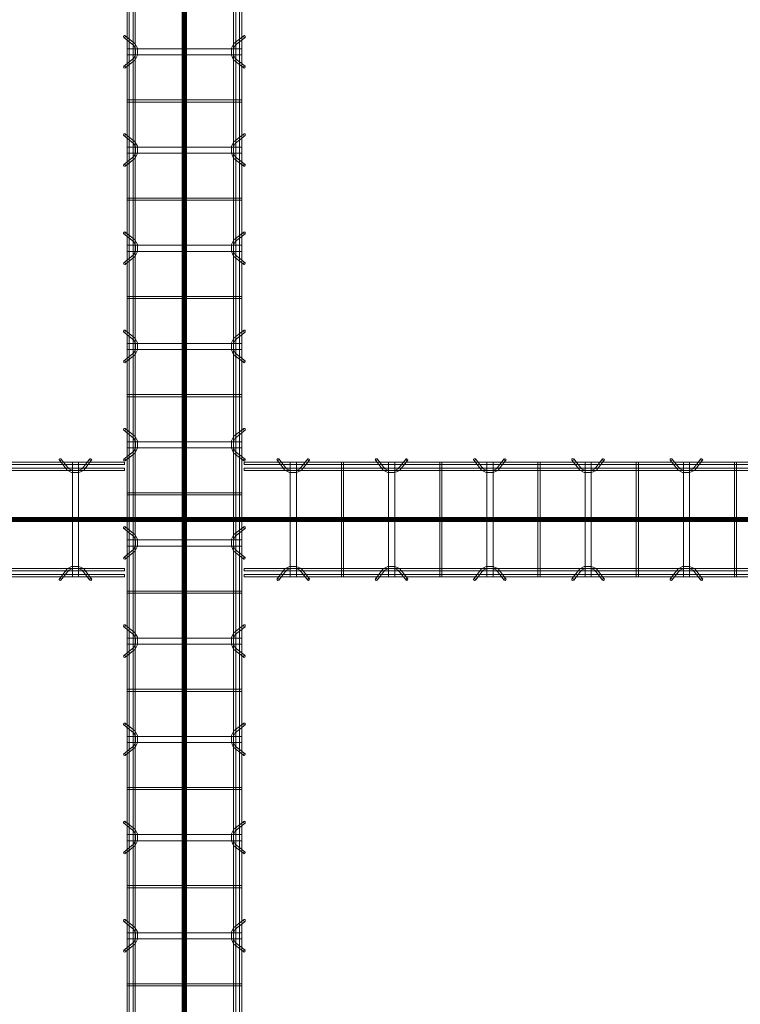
# Model space of a CAD drawing. Header units: inches. Extents: x -4136 to 1945, y -6639 to 12387.
# Tile 479 of 656: x -2520 to -2432, y 11068 to 11188. Entities that reach past the tile are written whole.
import ezdxf

# ---------------------------------------------------------------- set-up
doc = ezdxf.new("R2010")
doc.units = ezdxf.units.IN
doc.header["$MEASUREMENT"] = 0
doc.linetypes.add('Línea de rejilla', pattern=[0.875, 0.5, -0.125, 0.125, -0.125])
for name, color, linetype, lineweight in [('A-GENM', 7, 'Continuous', 9), ('S-BEAM', 7, 'Continuous', 9), ('S-GRID', 7, 'Continuous', 9)]:
    doc.layers.add(name, color=color, linetype=linetype, lineweight=lineweight)

# ---------------------------------------------------------------- blocks, each defined once
blk = doc.blocks.new('Dowel bar assembly - Dowel bar assembly-674000-SLAB ON GROUND JOINTS')
at = {"layer": 'S-BEAM', "color": 253, "true_color": 0xaaaaaa}
for p, q in [((148.18, 1.98), (0, 1.98)), ((0, 1.72), (148.18, 1.72)), ((148.18, 1.25), (0, 1.25)), ((140.21, 2.23), (141.16, 1.03)), ((141.36, 1.19), (140.41, 2.39)), ((141.81, 1.99), (141.81, -12.01)), ((142.56, 1.99), (141.81, 1.99)), ((141.81, 1.99), (142.56, 1.99)), ((142.56, -12.01), (142.56, 1.99)), ((143.94, 2.39), (142.99, 1.19)), ((143.2, 1.03), (144.15, 2.23)), ((148.18, 1.98), (148.18, 1.72)), ((148.18, 1.72), (148.18, 1.98)), ((148.18, 0.99), (148.18, 1.25)), ((148.18, 1.25), (148.18, 0.99)), ((0, 0.99), (148.18, 0.99)), ((148.18, -11.01), (0, -11.01)), ((0, -11.27), (148.18, -11.27)), ((148.18, -11.74), (0, -11.74)), ((0, -12), (148.18, -12)), ((141.16, -11.05), (140.21, -12.25)), ((140.41, -12.41), (141.36, -11.21)), ((142.56, -12.01), (141.81, -12.01)), ((141.81, -12.01), (142.56, -12.01)), ((142.99, -11.21), (143.94, -12.41)), ((144.15, -12.25), (143.2, -11.05)), ((148.18, -11.27), (148.18, -11.01)), ((148.18, -11.01), (148.18, -11.27)), ((148.18, -12), (148.18, -11.74)), ((148.18, -11.74), (148.18, -12))]:
    blk.add_line(p, q, dxfattribs=at)
at = {"layer": 'S-BEAM', "color": 253, "true_color": 0xaaaaaa, "flags": 128}
for points in [[(141.16, 1.03), (141.71, 0.73), (142.57, 0.72), (143.15, 0.99), (143.2, 1.03)], [(141.36, 1.19), (141.81, 0.97), (142.56, 0.98), (142.99, 1.19)], [(141.16, -11.05), (141.71, -10.75), (142.57, -10.74), (143.15, -11.01), (143.2, -11.05)], [(141.36, -11.21), (141.81, -10.99), (142.56, -11), (142.99, -11.21)]]:
    blk.add_lwpolyline(points, dxfattribs=at)
at = {"layer": 'S-BEAM', "color": 253, "true_color": 0xaaaaaa}
for centre, major_axis, start_param, end_param in [((140.31, 2.31), (0.101, 0.08), 5.709265, 8.850858), ((144.04, 2.31), (-0.101, 0.08), 3.715513, 6.857105), ((140.31, 2.31), (0.101, 0.08), 2.567673, 5.709265), ((144.04, 2.31), (-0.101, 0.08), 0.57392, 3.715513), ((140.31, -12.33), (-0.101, 0.08), 3.715513, 6.857105), ((140.31, -12.33), (-0.101, 0.08), 0.57392, 3.715513), ((144.04, -12.33), (0.101, 0.08), 5.709265, 8.850858), ((144.04, -12.33), (0.101, 0.08), 2.567673, 5.709265)]:
    blk.add_ellipse(centre, major_axis=major_axis, ratio=0.816528, start_param=start_param, end_param=end_param, dxfattribs=at)
blk = doc.blocks.new('Dowel bar assembly - Dowel bar assembly-674565-SLAB ON GROUND JOINTS')
at = {"layer": 'S-BEAM', "color": 253, "true_color": 0xaaaaaa}
for p, q in [((148.47, 1.98), (0, 1.98)), ((0, 1.98), (0, 1.72)), ((0, 1.72), (0, 1.98)), ((0, 1.72), (148.47, 1.72)), ((148.47, 1.25), (0, 1.25)), ((0, 0.99), (0, 1.25)), ((0, 1.25), (0, 0.99)), ((4.02, 2.23), (4.97, 1.03)), ((5.18, 1.19), (4.23, 2.39)), ((5.63, 1.99), (5.63, -12.01)), ((6.38, 1.99), (5.63, 1.99)), ((5.63, 1.99), (6.38, 1.99)), ((6.38, -12.01), (6.38, 1.99)), ((7.76, 2.39), (6.81, 1.19)), ((7.01, 1.03), (7.96, 2.23)), ((11.87, 1.99), (11.87, -12.01)), ((12.13, 1.99), (11.87, 1.99)), ((11.87, 1.99), (12.13, 1.99)), ((12.13, -12.01), (12.13, 1.99)), ((16.02, 2.23), (16.97, 1.03)), ((17.18, 1.19), (16.23, 2.39)), ((17.63, 1.99), (17.63, -12.01)), ((18.38, 1.99), (17.63, 1.99)), ((17.63, 1.99), (18.38, 1.99)), ((18.38, -12.01), (18.38, 1.99)), ((19.76, 2.39), (18.81, 1.19)), ((19.01, 1.03), (19.96, 2.23)), ((23.87, 1.99), (23.87, -12.01)), ((24.13, 1.99), (23.87, 1.99)), ((23.87, 1.99), (24.13, 1.99)), ((24.13, -12.01), (24.13, 1.99)), ((28.02, 2.23), (28.97, 1.03)), ((29.18, 1.19), (28.23, 2.39)), ((29.63, 1.99), (29.63, -12.01)), ((30.38, 1.99), (29.63, 1.99)), ((29.63, 1.99), (30.38, 1.99)), ((30.38, -12.01), (30.38, 1.99)), ((31.76, 2.39), (30.81, 1.19)), ((31.01, 1.03), (31.96, 2.23)), ((35.87, 1.99), (35.87, -12.01)), ((36.13, 1.99), (35.87, 1.99)), ((35.87, 1.99), (36.13, 1.99)), ((36.13, -12.01), (36.13, 1.99)), ((40.02, 2.23), (40.97, 1.03)), ((41.18, 1.19), (40.23, 2.39)), ((41.63, 1.99), (41.63, -12.01)), ((42.38, 1.99), (41.63, 1.99)), ((41.63, 1.99), (42.38, 1.99)), ((42.38, -12.01), (42.38, 1.99)), ((43.76, 2.39), (42.81, 1.19)), ((43.01, 1.03), (43.96, 2.23)), ((47.87, 1.99), (47.87, -12.01)), ((48.13, 1.99), (47.87, 1.99)), ((47.87, 1.99), (48.13, 1.99)), ((48.13, -12.01), (48.13, 1.99)), ((52.02, 2.23), (52.97, 1.03)), ((53.18, 1.19), (52.23, 2.39)), ((53.63, 1.99), (53.63, -12.01)), ((54.38, 1.99), (53.63, 1.99)), ((53.63, 1.99), (54.38, 1.99)), ((54.38, -12.01), (54.38, 1.99)), ((55.76, 2.39), (54.81, 1.19)), ((55.01, 1.03), (55.96, 2.23)), ((59.87, 1.99), (59.87, -12.01)), ((60.13, 1.99), (59.87, 1.99)), ((59.87, 1.99), (60.13, 1.99)), ((60.13, -12.01), (60.13, 1.99)), ((0, 0.99), (148.47, 0.99)), ((148.47, -11.01), (0, -11.01)), ((0, -11.27), (0, -11.01)), ((0, -11.01), (0, -11.27)), ((0, -11.27), (148.47, -11.27)), ((148.47, -11.74), (0, -11.74)), ((0, -12), (0, -11.74)), ((0, -11.74), (0, -12)), ((0, -12), (148.47, -12)), ((4.97, -11.05), (4.02, -12.25)), ((4.23, -12.41), (5.18, -11.21)), ((6.38, -12.01), (5.63, -12.01)), ((5.63, -12.01), (6.38, -12.01)), ((6.81, -11.21), (7.76, -12.41)), ((7.96, -12.25), (7.01, -11.05)), ((12.13, -12.01), (11.87, -12.01)), ((11.87, -12.01), (12.13, -12.01)), ((16.97, -11.05), (16.02, -12.25)), ((16.23, -12.41), (17.18, -11.21)), ((18.38, -12.01), (17.63, -12.01)), ((17.63, -12.01), (18.38, -12.01)), ((18.81, -11.21), (19.76, -12.41)), ((19.96, -12.25), (19.01, -11.05)), ((24.13, -12.01), (23.87, -12.01)), ((23.87, -12.01), (24.13, -12.01)), ((28.97, -11.05), (28.02, -12.25)), ((28.23, -12.41), (29.18, -11.21)), ((30.38, -12.01), (29.63, -12.01)), ((29.63, -12.01), (30.38, -12.01)), ((30.81, -11.21), (31.76, -12.41)), ((31.96, -12.25), (31.01, -11.05)), ((36.13, -12.01), (35.87, -12.01)), ((35.87, -12.01), (36.13, -12.01)), ((40.97, -11.05), (40.02, -12.25)), ((40.23, -12.41), (41.18, -11.21)), ((42.38, -12.01), (41.63, -12.01)), ((41.63, -12.01), (42.38, -12.01)), ((42.81, -11.21), (43.76, -12.41)), ((43.96, -12.25), (43.01, -11.05)), ((48.13, -12.01), (47.87, -12.01)), ((47.87, -12.01), (48.13, -12.01)), ((52.97, -11.05), (52.02, -12.25)), ((52.23, -12.41), (53.18, -11.21)), ((54.38, -12.01), (53.63, -12.01)), ((53.63, -12.01), (54.38, -12.01)), ((54.81, -11.21), (55.76, -12.41)), ((55.96, -12.25), (55.01, -11.05)), ((60.13, -12.01), (59.87, -12.01)), ((59.87, -12.01), (60.13, -12.01))]:
    blk.add_line(p, q, dxfattribs=at)
at = {"layer": 'S-BEAM', "color": 253, "true_color": 0xaaaaaa, "flags": 128}
for points in [[(4.97, 1.03), (5.53, 0.73), (6.39, 0.72), (6.97, 0.99), (7.01, 1.03)], [(5.18, 1.19), (5.62, 0.97), (6.38, 0.98), (6.81, 1.19)], [(16.97, 1.03), (17.53, 0.73), (18.39, 0.72), (18.97, 0.99), (19.01, 1.03)], [(17.18, 1.19), (17.62, 0.97), (18.38, 0.98), (18.81, 1.19)], [(28.97, 1.03), (29.53, 0.73), (30.39, 0.72), (30.97, 0.99), (31.01, 1.03)], [(29.18, 1.19), (29.62, 0.97), (30.38, 0.98), (30.81, 1.19)], [(40.97, 1.03), (41.53, 0.73), (42.39, 0.72), (42.97, 0.99), (43.01, 1.03)], [(41.18, 1.19), (41.62, 0.97), (42.38, 0.98), (42.81, 1.19)], [(52.97, 1.03), (53.53, 0.73), (54.39, 0.72), (54.97, 0.99), (55.01, 1.03)], [(53.18, 1.19), (53.62, 0.97), (54.38, 0.98), (54.81, 1.19)], [(4.97, -11.05), (5.53, -10.75), (6.39, -10.74), (6.97, -11.01), (7.01, -11.05)], [(16.97, -11.05), (17.53, -10.75), (18.39, -10.74), (18.97, -11.01), (19.01, -11.05)], [(28.97, -11.05), (29.53, -10.75), (30.39, -10.74), (30.97, -11.01), (31.01, -11.05)], [(40.97, -11.05), (41.53, -10.75), (42.39, -10.74), (42.97, -11.01), (43.01, -11.05)], [(52.97, -11.05), (53.53, -10.75), (54.39, -10.74), (54.97, -11.01), (55.01, -11.05)], [(5.18, -11.21), (5.62, -10.99), (6.38, -11), (6.81, -11.21)], [(17.18, -11.21), (17.62, -10.99), (18.38, -11), (18.81, -11.21)], [(29.18, -11.21), (29.62, -10.99), (30.38, -11), (30.81, -11.21)], [(41.18, -11.21), (41.62, -10.99), (42.38, -11), (42.81, -11.21)], [(53.18, -11.21), (53.62, -10.99), (54.38, -11), (54.81, -11.21)]]:
    blk.add_lwpolyline(points, dxfattribs=at)
at = {"layer": 'S-BEAM', "color": 253, "true_color": 0xaaaaaa}
for centre, major_axis, start_param, end_param in [((4.12, 2.31), (0.101, 0.08), 5.709265, 8.850858), ((7.86, 2.31), (-0.101, 0.08), 3.715513, 6.857105), ((16.12, 2.31), (0.101, 0.08), 5.709265, 8.850858), ((19.86, 2.31), (-0.101, 0.08), 3.715513, 6.857105), ((28.12, 2.31), (0.101, 0.08), 5.709265, 8.850858), ((31.86, 2.31), (-0.101, 0.08), 3.715513, 6.857105), ((40.12, 2.31), (0.101, 0.08), 5.709265, 8.850858), ((43.86, 2.31), (-0.101, 0.08), 3.715513, 6.857105), ((52.12, 2.31), (0.101, 0.08), 5.709265, 8.850858), ((55.86, 2.31), (-0.101, 0.08), 3.715513, 6.857105), ((4.12, 2.31), (0.101, 0.08), 2.567673, 5.709265), ((7.86, 2.31), (-0.101, 0.08), 0.57392, 3.715513), ((16.12, 2.31), (0.101, 0.08), 2.567673, 5.709265), ((19.86, 2.31), (-0.101, 0.08), 0.57392, 3.715513), ((28.12, 2.31), (0.101, 0.08), 2.567673, 5.709265), ((31.86, 2.31), (-0.101, 0.08), 0.57392, 3.715513), ((40.12, 2.31), (0.101, 0.08), 2.567673, 5.709265), ((43.86, 2.31), (-0.101, 0.08), 0.57392, 3.715513), ((52.12, 2.31), (0.101, 0.08), 2.567673, 5.709265), ((55.86, 2.31), (-0.101, 0.08), 0.57392, 3.715513), ((4.12, -12.33), (-0.101, 0.08), 3.715513, 6.857105), ((4.12, -12.33), (-0.101, 0.08), 0.57392, 3.715513), ((7.86, -12.33), (0.101, 0.08), 5.709265, 8.850858), ((7.86, -12.33), (0.101, 0.08), 2.567673, 5.709265), ((16.12, -12.33), (-0.101, 0.08), 3.715513, 6.857105), ((16.12, -12.33), (-0.101, 0.08), 0.57392, 3.715513), ((19.86, -12.33), (0.101, 0.08), 5.709265, 8.850858), ((19.86, -12.33), (0.101, 0.08), 2.567673, 5.709265), ((28.12, -12.33), (-0.101, 0.08), 3.715513, 6.857105), ((28.12, -12.33), (-0.101, 0.08), 0.57392, 3.715513), ((31.86, -12.33), (0.101, 0.08), 5.709265, 8.850858), ((31.86, -12.33), (0.101, 0.08), 2.567673, 5.709265), ((40.12, -12.33), (-0.101, 0.08), 3.715513, 6.857105), ((40.12, -12.33), (-0.101, 0.08), 0.57392, 3.715513), ((43.86, -12.33), (0.101, 0.08), 5.709265, 8.850858), ((43.86, -12.33), (0.101, 0.08), 2.567673, 5.709265), ((52.12, -12.33), (-0.101, 0.08), 3.715513, 6.857105), ((52.12, -12.33), (-0.101, 0.08), 0.57392, 3.715513), ((55.86, -12.33), (0.101, 0.08), 5.709265, 8.850858), ((55.86, -12.33), (0.101, 0.08), 2.567673, 5.709265)]:
    blk.add_ellipse(centre, major_axis=major_axis, ratio=0.816528, start_param=start_param, end_param=end_param, dxfattribs=at)
blk = doc.blocks.new('Dowel bar assembly - Dowel bar assembly-675243-SLAB ON GROUND JOINTS')
at = {"layer": 'S-BEAM', "color": 253, "true_color": 0xaaaaaa}
for p, q in [((425.51, 1.98), (0, 1.98)), ((0, 1.72), (425.51, 1.72)), ((425.51, 1.25), (0, 1.25)), ((76.02, 2.23), (76.97, 1.03)), ((77.18, 1.19), (76.23, 2.39)), ((77.63, 1.99), (77.63, -12.01)), ((78.38, 1.99), (77.63, 1.99)), ((77.63, 1.99), (78.38, 1.99)), ((78.38, -12.01), (78.38, 1.99)), ((79.76, 2.39), (78.81, 1.19)), ((79.01, 1.03), (79.96, 2.23)), ((83.87, 1.99), (83.87, -12.01)), ((84.13, 1.99), (83.87, 1.99)), ((83.87, 1.99), (84.13, 1.99)), ((84.13, -12.01), (84.13, 1.99)), ((88.02, 2.23), (88.97, 1.03)), ((89.18, 1.19), (88.23, 2.39)), ((89.63, 1.99), (89.63, -12.01)), ((90.38, 1.99), (89.63, 1.99)), ((89.63, 1.99), (90.38, 1.99)), ((90.38, -12.01), (90.38, 1.99)), ((91.76, 2.39), (90.81, 1.19)), ((91.01, 1.03), (91.96, 2.23)), ((95.87, 1.99), (95.87, -12.01)), ((96.13, 1.99), (95.87, 1.99)), ((95.87, 1.99), (96.13, 1.99)), ((96.13, -12.01), (96.13, 1.99)), ((100.02, 2.23), (100.97, 1.03)), ((101.18, 1.19), (100.23, 2.39)), ((101.63, 1.99), (101.63, -12.01)), ((102.38, 1.99), (101.63, 1.99)), ((101.63, 1.99), (102.38, 1.99)), ((102.38, -12.01), (102.38, 1.99)), ((103.76, 2.39), (102.81, 1.19)), ((103.01, 1.03), (103.96, 2.23)), ((107.87, 1.99), (107.87, -12.01)), ((108.13, 1.99), (107.87, 1.99)), ((107.87, 1.99), (108.13, 1.99)), ((108.13, -12.01), (108.13, 1.99)), ((112.02, 2.23), (112.97, 1.03)), ((113.18, 1.19), (112.23, 2.39)), ((113.63, 1.99), (113.63, -12.01)), ((114.38, 1.99), (113.63, 1.99)), ((113.63, 1.99), (114.38, 1.99)), ((114.38, -12.01), (114.38, 1.99)), ((115.76, 2.39), (114.81, 1.19)), ((115.01, 1.03), (115.96, 2.23)), ((119.87, 1.99), (119.87, -12.01)), ((120.13, 1.99), (119.87, 1.99)), ((119.87, 1.99), (120.13, 1.99)), ((120.13, -12.01), (120.13, 1.99)), ((124.02, 2.23), (124.97, 1.03)), ((125.18, 1.19), (124.23, 2.39)), ((125.63, 1.99), (125.63, -12.01)), ((126.38, 1.99), (125.63, 1.99)), ((125.63, 1.99), (126.38, 1.99)), ((126.38, -12.01), (126.38, 1.99)), ((127.76, 2.39), (126.81, 1.19)), ((127.01, 1.03), (127.96, 2.23)), ((131.87, 1.99), (131.87, -12.01)), ((132.13, 1.99), (131.87, 1.99)), ((131.87, 1.99), (132.13, 1.99)), ((132.13, -12.01), (132.13, 1.99)), ((136.02, 2.23), (136.97, 1.03)), ((137.18, 1.19), (136.23, 2.39)), ((137.63, 1.99), (137.63, -12.01)), ((138.38, 1.99), (137.63, 1.99)), ((137.63, 1.99), (138.38, 1.99)), ((138.38, -12.01), (138.38, 1.99)), ((139.76, 2.39), (138.81, 1.19)), ((139.01, 1.03), (139.96, 2.23)), ((143.87, 1.99), (143.87, -12.01)), ((144.13, 1.99), (143.87, 1.99)), ((143.87, 1.99), (144.13, 1.99)), ((144.13, -12.01), (144.13, 1.99)), ((148.02, 2.23), (148.97, 1.03)), ((149.18, 1.19), (148.23, 2.39)), ((149.63, 1.99), (149.63, -12.01)), ((150.38, 1.99), (149.63, 1.99)), ((149.63, 1.99), (150.38, 1.99)), ((150.38, -12.01), (150.38, 1.99)), ((151.76, 2.39), (150.81, 1.19)), ((151.01, 1.03), (151.96, 2.23)), ((155.87, 1.99), (155.87, -12.01)), ((156.13, 1.99), (155.87, 1.99)), ((155.87, 1.99), (156.13, 1.99)), ((156.13, -12.01), (156.13, 1.99)), ((160.02, 2.23), (160.97, 1.03)), ((161.18, 1.19), (160.23, 2.39)), ((161.63, 1.99), (161.63, -12.01)), ((162.38, 1.99), (161.63, 1.99)), ((161.63, 1.99), (162.38, 1.99)), ((162.38, -12.01), (162.38, 1.99)), ((163.76, 2.39), (162.81, 1.19)), ((163.01, 1.03), (163.96, 2.23)), ((167.87, 1.99), (167.87, -12.01)), ((168.13, 1.99), (167.87, 1.99)), ((167.87, 1.99), (168.13, 1.99)), ((168.13, -12.01), (168.13, 1.99)), ((172.02, 2.23), (172.97, 1.03)), ((173.18, 1.19), (172.23, 2.39)), ((173.63, 1.99), (173.63, -12.01)), ((174.38, 1.99), (173.63, 1.99)), ((173.63, 1.99), (174.38, 1.99)), ((174.38, -12.01), (174.38, 1.99)), ((175.76, 2.39), (174.81, 1.19)), ((175.01, 1.03), (175.96, 2.23)), ((179.87, 1.99), (179.87, -12.01)), ((180.13, 1.99), (179.87, 1.99)), ((179.87, 1.99), (180.13, 1.99)), ((180.13, -12.01), (180.13, 1.99)), ((184.02, 2.23), (184.97, 1.03)), ((185.18, 1.19), (184.23, 2.39)), ((185.63, 1.99), (185.63, -12.01)), ((186.38, 1.99), (185.63, 1.99)), ((185.63, 1.99), (186.38, 1.99)), ((186.38, -12.01), (186.38, 1.99)), ((187.76, 2.39), (186.81, 1.19)), ((187.01, 1.03), (187.96, 2.23)), ((191.87, 1.99), (191.87, -12.01)), ((192.13, 1.99), (191.87, 1.99)), ((191.87, 1.99), (192.13, 1.99)), ((192.13, -12.01), (192.13, 1.99)), ((0, 0.99), (425.51, 0.99)), ((425.51, -11.01), (0, -11.01)), ((0, -11.27), (425.51, -11.27)), ((425.51, -11.74), (0, -11.74)), ((0, -12), (425.51, -12)), ((76.97, -11.05), (76.02, -12.25)), ((76.23, -12.41), (77.18, -11.21)), ((78.38, -12.01), (77.63, -12.01)), ((77.63, -12.01), (78.38, -12.01)), ((78.81, -11.21), (79.76, -12.41)), ((79.96, -12.25), (79.01, -11.05)), ((84.13, -12.01), (83.87, -12.01)), ((83.87, -12.01), (84.13, -12.01)), ((88.97, -11.05), (88.02, -12.25)), ((88.23, -12.41), (89.18, -11.21)), ((90.38, -12.01), (89.63, -12.01)), ((89.63, -12.01), (90.38, -12.01)), ((90.81, -11.21), (91.76, -12.41)), ((91.96, -12.25), (91.01, -11.05)), ((96.13, -12.01), (95.87, -12.01)), ((95.87, -12.01), (96.13, -12.01)), ((100.97, -11.05), (100.02, -12.25)), ((100.23, -12.41), (101.18, -11.21)), ((102.38, -12.01), (101.63, -12.01)), ((101.63, -12.01), (102.38, -12.01)), ((102.81, -11.21), (103.76, -12.41)), ((103.96, -12.25), (103.01, -11.05)), ((108.13, -12.01), (107.87, -12.01)), ((107.87, -12.01), (108.13, -12.01)), ((112.97, -11.05), (112.02, -12.25)), ((112.23, -12.41), (113.18, -11.21)), ((114.38, -12.01), (113.63, -12.01)), ((113.63, -12.01), (114.38, -12.01)), ((114.81, -11.21), (115.76, -12.41)), ((115.96, -12.25), (115.01, -11.05)), ((120.13, -12.01), (119.87, -12.01)), ((119.87, -12.01), (120.13, -12.01)), ((124.97, -11.05), (124.02, -12.25)), ((124.23, -12.41), (125.18, -11.21)), ((126.38, -12.01), (125.63, -12.01)), ((125.63, -12.01), (126.38, -12.01)), ((126.81, -11.21), (127.76, -12.41)), ((127.96, -12.25), (127.01, -11.05)), ((132.13, -12.01), (131.87, -12.01)), ((131.87, -12.01), (132.13, -12.01)), ((136.97, -11.05), (136.02, -12.25)), ((136.23, -12.41), (137.18, -11.21)), ((138.38, -12.01), (137.63, -12.01)), ((137.63, -12.01), (138.38, -12.01)), ((138.81, -11.21), (139.76, -12.41)), ((139.96, -12.25), (139.01, -11.05)), ((144.13, -12.01), (143.87, -12.01)), ((143.87, -12.01), (144.13, -12.01)), ((148.97, -11.05), (148.02, -12.25)), ((148.23, -12.41), (149.18, -11.21)), ((150.38, -12.01), (149.63, -12.01)), ((149.63, -12.01), (150.38, -12.01)), ((150.81, -11.21), (151.76, -12.41)), ((151.96, -12.25), (151.01, -11.05)), ((156.13, -12.01), (155.87, -12.01)), ((155.87, -12.01), (156.13, -12.01)), ((160.97, -11.05), (160.02, -12.25)), ((160.23, -12.41), (161.18, -11.21)), ((162.38, -12.01), (161.63, -12.01)), ((161.63, -12.01), (162.38, -12.01)), ((162.81, -11.21), (163.76, -12.41)), ((163.96, -12.25), (163.01, -11.05)), ((168.13, -12.01), (167.87, -12.01)), ((167.87, -12.01), (168.13, -12.01)), ((172.97, -11.05), (172.02, -12.25)), ((172.23, -12.41), (173.18, -11.21)), ((174.38, -12.01), (173.63, -12.01)), ((173.63, -12.01), (174.38, -12.01)), ((174.81, -11.21), (175.76, -12.41)), ((175.96, -12.25), (175.01, -11.05)), ((180.13, -12.01), (179.87, -12.01)), ((179.87, -12.01), (180.13, -12.01)), ((184.97, -11.05), (184.02, -12.25)), ((184.23, -12.41), (185.18, -11.21)), ((186.38, -12.01), (185.63, -12.01)), ((185.63, -12.01), (186.38, -12.01)), ((186.81, -11.21), (187.76, -12.41)), ((187.96, -12.25), (187.01, -11.05)), ((192.13, -12.01), (191.87, -12.01)), ((191.87, -12.01), (192.13, -12.01))]:
    blk.add_line(p, q, dxfattribs=at)
at = {"layer": 'S-BEAM', "color": 253, "true_color": 0xaaaaaa, "flags": 128}
for points in [[(76.97, 1.03), (77.53, 0.73), (78.39, 0.72), (78.97, 0.99), (79.01, 1.03)], [(77.18, 1.19), (77.62, 0.97), (78.38, 0.98), (78.81, 1.19)], [(88.97, 1.03), (89.53, 0.73), (90.39, 0.72), (90.97, 0.99), (91.01, 1.03)], [(89.18, 1.19), (89.62, 0.97), (90.38, 0.98), (90.81, 1.19)], [(100.97, 1.03), (101.53, 0.73), (102.39, 0.72), (102.97, 0.99), (103.01, 1.03)], [(101.18, 1.19), (101.62, 0.97), (102.38, 0.98), (102.81, 1.19)], [(112.97, 1.03), (113.53, 0.73), (114.39, 0.72), (114.97, 0.99), (115.01, 1.03)], [(113.18, 1.19), (113.62, 0.97), (114.38, 0.98), (114.81, 1.19)], [(124.97, 1.03), (125.53, 0.73), (126.39, 0.72), (126.97, 0.99), (127.01, 1.03)], [(125.18, 1.19), (125.62, 0.97), (126.38, 0.98), (126.81, 1.19)], [(136.97, 1.03), (137.53, 0.73), (138.39, 0.72), (138.97, 0.99), (139.01, 1.03)], [(137.18, 1.19), (137.62, 0.97), (138.38, 0.98), (138.81, 1.19)], [(148.97, 1.03), (149.53, 0.73), (150.39, 0.72), (150.97, 0.99), (151.01, 1.03)], [(149.18, 1.19), (149.62, 0.97), (150.38, 0.98), (150.81, 1.19)], [(160.97, 1.03), (161.53, 0.73), (162.39, 0.72), (162.97, 0.99), (163.01, 1.03)], [(161.18, 1.19), (161.62, 0.97), (162.38, 0.98), (162.81, 1.19)], [(172.97, 1.03), (173.53, 0.73), (174.39, 0.72), (174.97, 0.99), (175.01, 1.03)], [(173.18, 1.19), (173.62, 0.97), (174.38, 0.98), (174.81, 1.19)], [(184.97, 1.03), (185.53, 0.73), (186.39, 0.72), (186.97, 0.99), (187.01, 1.03)], [(185.18, 1.19), (185.62, 0.97), (186.38, 0.98), (186.81, 1.19)], [(76.97, -11.05), (77.53, -10.75), (78.39, -10.74), (78.97, -11.01), (79.01, -11.05)], [(88.97, -11.05), (89.53, -10.75), (90.39, -10.74), (90.97, -11.01), (91.01, -11.05)], [(100.97, -11.05), (101.53, -10.75), (102.39, -10.74), (102.97, -11.01), (103.01, -11.05)], [(112.97, -11.05), (113.53, -10.75), (114.39, -10.74), (114.97, -11.01), (115.01, -11.05)], [(124.97, -11.05), (125.53, -10.75), (126.39, -10.74), (126.97, -11.01), (127.01, -11.05)], [(136.97, -11.05), (137.53, -10.75), (138.39, -10.74), (138.97, -11.01), (139.01, -11.05)], [(148.97, -11.05), (149.53, -10.75), (150.39, -10.74), (150.97, -11.01), (151.01, -11.05)], [(160.97, -11.05), (161.53, -10.75), (162.39, -10.74), (162.97, -11.01), (163.01, -11.05)], [(172.97, -11.05), (173.53, -10.75), (174.39, -10.74), (174.97, -11.01), (175.01, -11.05)], [(184.97, -11.05), (185.53, -10.75), (186.39, -10.74), (186.97, -11.01), (187.01, -11.05)], [(77.18, -11.21), (77.62, -10.99), (78.38, -11), (78.81, -11.21)], [(89.18, -11.21), (89.62, -10.99), (90.38, -11), (90.81, -11.21)], [(101.18, -11.21), (101.62, -10.99), (102.38, -11), (102.81, -11.21)], [(113.18, -11.21), (113.62, -10.99), (114.38, -11), (114.81, -11.21)], [(125.18, -11.21), (125.62, -10.99), (126.38, -11), (126.81, -11.21)], [(137.18, -11.21), (137.62, -10.99), (138.38, -11), (138.81, -11.21)], [(149.18, -11.21), (149.62, -10.99), (150.38, -11), (150.81, -11.21)], [(161.18, -11.21), (161.62, -10.99), (162.38, -11), (162.81, -11.21)], [(173.18, -11.21), (173.62, -10.99), (174.38, -11), (174.81, -11.21)], [(185.18, -11.21), (185.62, -10.99), (186.38, -11), (186.81, -11.21)]]:
    blk.add_lwpolyline(points, dxfattribs=at)
at = {"layer": 'S-BEAM', "color": 253, "true_color": 0xaaaaaa}
for centre, major_axis, start_param, end_param in [((76.12, 2.31), (0.101, 0.08), 5.709265, 8.850858), ((79.86, 2.31), (-0.101, 0.08), 3.715513, 6.857105), ((88.12, 2.31), (0.101, 0.08), 5.709265, 8.850858), ((91.86, 2.31), (-0.101, 0.08), 3.715513, 6.857105), ((100.12, 2.31), (0.101, 0.08), 5.709265, 8.850858), ((103.86, 2.31), (-0.101, 0.08), 3.715513, 6.857105), ((112.12, 2.31), (0.101, 0.08), 5.709265, 8.850858), ((115.86, 2.31), (-0.101, 0.08), 3.715513, 6.857105), ((124.12, 2.31), (0.101, 0.08), 5.709265, 8.850858), ((127.86, 2.31), (-0.101, 0.08), 3.715513, 6.857105), ((136.12, 2.31), (0.101, 0.08), 5.709265, 8.850858), ((139.86, 2.31), (-0.101, 0.08), 3.715513, 6.857105), ((148.12, 2.31), (0.101, 0.08), 5.709265, 8.850858), ((151.86, 2.31), (-0.101, 0.08), 3.715513, 6.857105), ((160.12, 2.31), (0.101, 0.08), 5.709265, 8.850858), ((163.86, 2.31), (-0.101, 0.08), 3.715513, 6.857105), ((172.12, 2.31), (0.101, 0.08), 5.709265, 8.850858), ((175.86, 2.31), (-0.101, 0.08), 3.715513, 6.857105), ((184.12, 2.31), (0.101, 0.08), 5.709265, 8.850858), ((187.86, 2.31), (-0.101, 0.08), 3.715513, 6.857105), ((76.12, 2.31), (0.101, 0.08), 2.567673, 5.709265), ((79.86, 2.31), (-0.101, 0.08), 0.57392, 3.715513), ((88.12, 2.31), (0.101, 0.08), 2.567673, 5.709265), ((91.86, 2.31), (-0.101, 0.08), 0.57392, 3.715513), ((100.12, 2.31), (0.101, 0.08), 2.567673, 5.709265), ((103.86, 2.31), (-0.101, 0.08), 0.57392, 3.715513), ((112.12, 2.31), (0.101, 0.08), 2.567673, 5.709265), ((115.86, 2.31), (-0.101, 0.08), 0.57392, 3.715513), ((124.12, 2.31), (0.101, 0.08), 2.567673, 5.709265), ((127.86, 2.31), (-0.101, 0.08), 0.57392, 3.715513), ((136.12, 2.31), (0.101, 0.08), 2.567673, 5.709265), ((139.86, 2.31), (-0.101, 0.08), 0.57392, 3.715513), ((148.12, 2.31), (0.101, 0.08), 2.567673, 5.709265), ((151.86, 2.31), (-0.101, 0.08), 0.57392, 3.715513), ((160.12, 2.31), (0.101, 0.08), 2.567673, 5.709265), ((163.86, 2.31), (-0.101, 0.08), 0.57392, 3.715513), ((172.12, 2.31), (0.101, 0.08), 2.567673, 5.709265), ((175.86, 2.31), (-0.101, 0.08), 0.57392, 3.715513), ((184.12, 2.31), (0.101, 0.08), 2.567673, 5.709265), ((187.86, 2.31), (-0.101, 0.08), 0.57392, 3.715513), ((76.12, -12.33), (-0.101, 0.08), 3.715513, 6.857105), ((76.12, -12.33), (-0.101, 0.08), 0.57392, 3.715513), ((79.86, -12.33), (0.101, 0.08), 5.709265, 8.850858), ((79.86, -12.33), (0.101, 0.08), 2.567673, 5.709265), ((88.12, -12.33), (-0.101, 0.08), 3.715513, 6.857105), ((88.12, -12.33), (-0.101, 0.08), 0.57392, 3.715513), ((91.86, -12.33), (0.101, 0.08), 5.709265, 8.850858), ((91.86, -12.33), (0.101, 0.08), 2.567673, 5.709265), ((100.12, -12.33), (-0.101, 0.08), 3.715513, 6.857105), ((100.12, -12.33), (-0.101, 0.08), 0.57392, 3.715513), ((103.86, -12.33), (0.101, 0.08), 5.709265, 8.850858), ((103.86, -12.33), (0.101, 0.08), 2.567673, 5.709265), ((112.12, -12.33), (-0.101, 0.08), 3.715513, 6.857105), ((112.12, -12.33), (-0.101, 0.08), 0.57392, 3.715513), ((115.86, -12.33), (0.101, 0.08), 5.709265, 8.850858), ((115.86, -12.33), (0.101, 0.08), 2.567673, 5.709265), ((124.12, -12.33), (-0.101, 0.08), 3.715513, 6.857105), ((124.12, -12.33), (-0.101, 0.08), 0.57392, 3.715513), ((127.86, -12.33), (0.101, 0.08), 5.709265, 8.850858), ((127.86, -12.33), (0.101, 0.08), 2.567673, 5.709265), ((136.12, -12.33), (-0.101, 0.08), 3.715513, 6.857105), ((136.12, -12.33), (-0.101, 0.08), 0.57392, 3.715513), ((139.86, -12.33), (0.101, 0.08), 5.709265, 8.850858), ((139.86, -12.33), (0.101, 0.08), 2.567673, 5.709265), ((148.12, -12.33), (-0.101, 0.08), 3.715513, 6.857105), ((148.12, -12.33), (-0.101, 0.08), 0.57392, 3.715513), ((151.86, -12.33), (0.101, 0.08), 5.709265, 8.850858), ((151.86, -12.33), (0.101, 0.08), 2.567673, 5.709265), ((160.12, -12.33), (-0.101, 0.08), 3.715513, 6.857105), ((160.12, -12.33), (-0.101, 0.08), 0.57392, 3.715513), ((163.86, -12.33), (0.101, 0.08), 5.709265, 8.850858), ((163.86, -12.33), (0.101, 0.08), 2.567673, 5.709265), ((172.12, -12.33), (-0.101, 0.08), 3.715513, 6.857105), ((172.12, -12.33), (-0.101, 0.08), 0.57392, 3.715513), ((175.86, -12.33), (0.101, 0.08), 5.709265, 8.850858), ((175.86, -12.33), (0.101, 0.08), 2.567673, 5.709265), ((184.12, -12.33), (-0.101, 0.08), 3.715513, 6.857105), ((184.12, -12.33), (-0.101, 0.08), 0.57392, 3.715513), ((187.86, -12.33), (0.101, 0.08), 5.709265, 8.850858), ((187.86, -12.33), (0.101, 0.08), 2.567673, 5.709265)]:
    blk.add_ellipse(centre, major_axis=major_axis, ratio=0.816528, start_param=start_param, end_param=end_param, dxfattribs=at)

msp = doc.modelspace()

# ---------------------------------------------------------------- hatches: boundary and pattern name
at = {"layer": 'A-GENM', "true_color": 0x0000ff}
for points in [[(-2500.58036, 10836.55815), (-2500.58036, 11262.23067), (-2500.32374, 11261.97404), (-2500.15717, 11262.14062), (-2500.15717, 10836.55815)], [(-2500.52059, 10836.55815), (-2500.52059, 11262.1709), (-2500.32374, 11261.97404), (-2500.21238, 11262.0854), (-2500.12689, 11262.1709), (-2500.12689, 10836.55815)], [(-2500.50273, 10836.55815), (-2500.50273, 11262.15304), (-2500.32374, 11261.97404), (-2500.15869, 11262.13909), (-2500.15869, 10836.55815)], [(-2500.49348, 10836.55815), (-2500.49348, 11262.14379), (-2500.32374, 11261.97404), (-2500.07181, 11262.22598), (-2500.07181, 10836.55815)], [(-2500.36718, 10836.55815), (-2500.36718, 11262.01748), (-2500.32374, 11261.97404), (-2500.2803, 11262.01748), (-2500.2803, 10836.55815)], [(-2500.2803, 10836.55815), (-2500.2803, 11262.01748), (-2500.07029, 11262.2275), (-2500.07029, 10836.55815)], [(-3819.32374, 11127.35951), (-3819.00878, 11127.35951), (-1943.6387, 11127.35951), (-1943.32374, 11127.35951), (-1943.13624, 11127.35951), (-1943.13624, 11127.1495), (-1943.32374, 11127.1495), (-1943.6387, 11127.1495), (-3819.00878, 11127.1495), (-3819.32374, 11127.1495)], [(-3819.32374, 11127.35799), (-3819.00878, 11127.35799), (-1943.6387, 11127.35799), (-1943.32374, 11127.35799), (-1943.13624, 11127.35799), (-1943.13624, 11126.93632), (-1943.32374, 11126.93632), (-1943.6387, 11126.93632), (-3819.00878, 11126.93632), (-3819.32374, 11126.93632)], [(-1943.13624, 11126.90921), (-1943.32374, 11126.90921), (-1943.6387, 11126.90921), (-3819.00878, 11126.90921), (-3819.32374, 11126.90921), (-3819.32374, 11127.30291), (-3819.00878, 11127.30291), (-1943.6387, 11127.30291), (-1943.32374, 11127.30291), (-1943.13624, 11127.30291)], [(-3819.32374, 11127.27263), (-3819.00878, 11127.27263), (-1943.6387, 11127.27263), (-1943.32374, 11127.27263), (-1943.13624, 11127.27263), (-1943.13624, 11126.84944), (-1943.32374, 11126.84944), (-1943.6387, 11126.84944), (-3819.00878, 11126.84944), (-3819.32374, 11126.84944)], [(-3819.32374, 11127.27111), (-3819.00878, 11127.27111), (-1943.6387, 11127.27111), (-1943.32374, 11127.27111), (-1943.13624, 11127.27111), (-1943.13624, 11126.92707), (-1943.32374, 11126.92707), (-1943.6387, 11126.92707), (-3819.00878, 11126.92707), (-3819.32374, 11126.92707)], [(-3819.32374, 11127.1495), (-3819.00878, 11127.1495), (-1943.6387, 11127.1495), (-1943.32374, 11127.1495), (-1943.13624, 11127.1495), (-1943.13624, 11127.06262), (-1943.32374, 11127.06262), (-1943.6387, 11127.06262), (-3819.00878, 11127.06262), (-3819.32374, 11127.06262)]]:
    msp.add_hatch(color=5, dxfattribs=at).paths.add_polyline_path(points, flags=0)

# ---------------------------------------------------------------- linework, layer by layer
at = {"layer": 'A-GENM', "color": 5, "true_color": 0x0000ff}
for p, q in [((-2500.58036, 10836.55815), (-2500.58036, 11262.23067)), ((-2500.52059, 11262.1709), (-2500.52059, 10836.55815)), ((-2500.52059, 11262.1709), (-2500.52059, 10836.55815)), ((-2500.50273, 11262.15304), (-2500.50273, 10836.55815)), ((-2500.49348, 10836.55815), (-2500.49348, 11262.14379)), ((-2500.48122, 10836.55815), (-2500.48122, 11262.13152)), ((-2500.48122, 11262.13152), (-2500.48122, 10836.55815)), ((-2500.41585, 11262.06616), (-2500.41585, 10836.55815)), ((-2500.36718, 10836.55815), (-2500.36718, 11262.01748)), ((-2500.2803, 11262.01748), (-2500.2803, 10836.55815)), ((-2500.16626, 10836.55815), (-2500.16626, 11262.13152)), ((-2500.16626, 10836.55815), (-2500.16626, 11262.13152)), ((-2500.15869, 10836.55815), (-2500.15869, 11262.13909)), ((-2500.15717, 10836.55815), (-2500.15717, 11262.14062)), ((-2500.12689, 11262.1709), (-2500.12689, 10836.55815)), ((-2500.12689, 11262.1709), (-2500.12689, 10836.55815)), ((-2500.07181, 10836.55815), (-2500.07181, 11262.22598)), ((-2500.07029, 10836.55815), (-2500.07029, 11262.2275)), ((-1943.6387, 11127.35951), (-3819.00878, 11127.35951)), ((-1943.6387, 11127.35799), (-3819.00878, 11127.35799)), ((-3819.00878, 11127.30291), (-1943.6387, 11127.30291)), ((-3819.00878, 11127.30291), (-1943.6387, 11127.30291)), ((-1943.6387, 11127.27263), (-3819.00878, 11127.27263)), ((-1943.6387, 11127.27111), (-3819.00878, 11127.27111)), ((-1943.6387, 11127.26354), (-3819.00878, 11127.26354)), ((-1943.6387, 11127.26354), (-3819.00878, 11127.26354)), ((-3819.00878, 11127.1495), (-1943.6387, 11127.1495)), ((-1943.6387, 11127.06262), (-3819.00878, 11127.06262)), ((-1943.6387, 11127.01395), (-3819.00878, 11127.01395)), ((-1943.6387, 11126.94858), (-3819.00878, 11126.94858)), ((-3819.00878, 11126.94858), (-1943.6387, 11126.94858)), ((-1943.6387, 11126.93632), (-3819.00878, 11126.93632)), ((-3819.00878, 11126.92707), (-1943.6387, 11126.92707)), ((-3819.00878, 11126.90921), (-1943.6387, 11126.90921)), ((-3819.00878, 11126.90921), (-1943.6387, 11126.90921)), ((-1943.6387, 11126.84944), (-3819.00878, 11126.84944))]:
    msp.add_line(p, q, dxfattribs=at)
at = {"layer": 'S-GRID', "color": 253, "linetype": 'Línea de rejilla', "true_color": 0xaaaaaa}
msp.add_line((-2500.32374, 9772.6103), (-2500.32374, 12288.55505), dxfattribs=at)

# ---------------------------------------------------------------- block references
at = {"layer": 'S-BEAM', "color": 253, "true_color": 0xaaaaaa, "rotation": 269.9999999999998}
msp.add_blockref('Dowel bar assembly - Dowel bar assembly-675243-SLAB ON GROUND JOINTS', (-2495.31354, 11262.2402), dxfattribs=at)
at = {"layer": 'S-BEAM', "color": 253, "true_color": 0xaaaaaa}
for name, p in [('Dowel bar assembly - Dowel bar assembly-674000-SLAB ON GROUND JOINTS', (-2655.80578, 11132.11625)), ('Dowel bar assembly - Dowel bar assembly-674565-SLAB ON GROUND JOINTS', (-2493.02438, 11132.11625))]:
    msp.add_blockref(name, p, dxfattribs=at)

doc.saveas('drawing.dxf')
